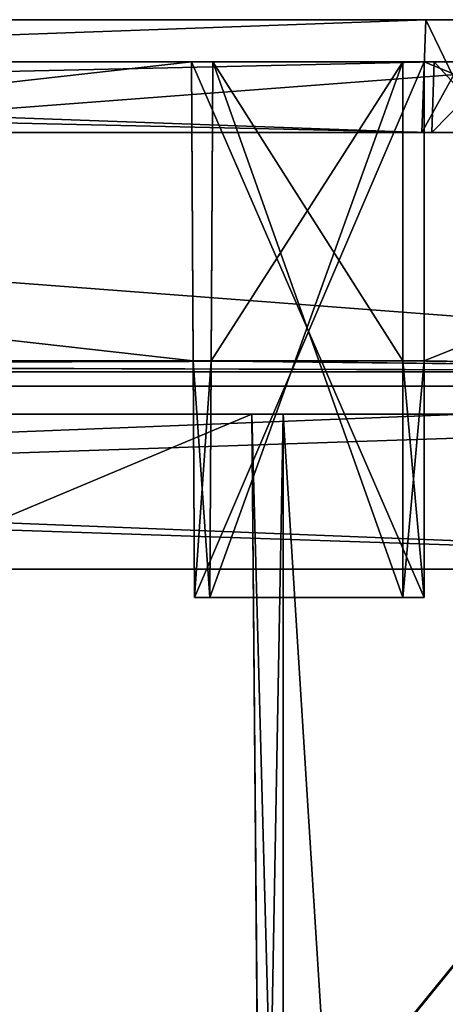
# Model space of a CAD drawing. Header units: millimetres. Extents: x -180 to 180, y -42 to 450.
# Tile 447 of 517: x 82 to 112, y 327 to 397. Entities that reach past the tile are written whole.
import ezdxf

# ---------------------------------------------------------------- set-up
doc = ezdxf.new("R2010")
doc.units = ezdxf.units.MM
doc.header["$LTSCALE"] = 65.185185
for name, color, linetype in [('1565', 7, 'CONTINUOUS'), ('1566', 7, 'CONTINUOUS'), ('1567', 7, 'CONTINUOUS'), ('1568', 7, 'CONTINUOUS'), ('1569', 7, 'CONTINUOUS'), ('1570', 7, 'CONTINUOUS'), ('1591', 7, 'CONTINUOUS'), ('1700', 7, 'CONTINUOUS'), ('1707', 7, 'CONTINUOUS'), ('1714', 7, 'CONTINUOUS'), ('1735', 7, 'CONTINUOUS'), ('1856', 7, 'CONTINUOUS'), ('1857', 7, 'CONTINUOUS'), ('1858', 7, 'CONTINUOUS'), ('1870', 7, 'CONTINUOUS'), ('1871', 7, 'CONTINUOUS'), ('1872', 7, 'CONTINUOUS'), ('1891', 7, 'CONTINUOUS'), ('1893', 7, 'CONTINUOUS'), ('1895', 7, 'CONTINUOUS'), ('1897', 7, 'CONTINUOUS'), ('1904', 7, 'CONTINUOUS'), ('1905', 7, 'CONTINUOUS'), ('1907', 7, 'CONTINUOUS'), ('1908', 7, 'CONTINUOUS'), ('1910', 7, 'CONTINUOUS'), ('1911', 7, 'CONTINUOUS'), ('1913', 7, 'CONTINUOUS'), ('1914', 7, 'CONTINUOUS'), ('1915', 7, 'CONTINUOUS'), ('1916', 7, 'CONTINUOUS'), ('1917', 7, 'CONTINUOUS'), ('1918', 7, 'CONTINUOUS'), ('1919', 7, 'CONTINUOUS'), ('1938', 7, 'CONTINUOUS'), ('1983', 7, 'CONTINUOUS'), ('1984', 7, 'CONTINUOUS'), ('1985', 7, 'CONTINUOUS'), ('1986', 7, 'CONTINUOUS'), ('1987', 7, 'CONTINUOUS'), ('1988', 7, 'CONTINUOUS'), ('1989', 7, 'CONTINUOUS'), ('1990', 7, 'CONTINUOUS'), ('1991', 7, 'CONTINUOUS'), ('1992', 7, 'CONTINUOUS'), ('1993', 7, 'CONTINUOUS'), ('2009', 7, 'CONTINUOUS'), ('2010', 7, 'CONTINUOUS'), ('2011', 7, 'CONTINUOUS'), ('2012', 7, 'CONTINUOUS'), ('2013', 7, 'CONTINUOUS'), ('2026', 7, 'CONTINUOUS'), ('2027', 7, 'CONTINUOUS'), ('2029', 7, 'CONTINUOUS'), ('2030', 7, 'CONTINUOUS'), ('2034', 7, 'CONTINUOUS'), ('2037', 7, 'CONTINUOUS')]:
    doc.layers.add(name, color=color, linetype=linetype)

msp = doc.modelspace()

# ---------------------------------------------------------------- linework, layer by layer
at = {"layer": '1565', "linetype": 'CONTINUOUS'}
for points in [[(-165.308, 369, -337.308), (-165.194, 369, -337.882), (165.308, 369, -337.308), (-165.308, 369, -337.308)], [(-98.526, 369, -337.21), (-165.308, 369, -337.308), (98.526, 369, -337.21), (-98.526, 369, -337.21)], [(-165.308, 369, -337.308), (165.308, 369, -337.308), (98.526, 369, -337.21), (-165.308, 369, -337.308)], [(-165.193, 369, -9.117), (-165.308, 369, -9.692), (165.194, 369, -9.118), (-165.193, 369, -9.117)], [(165.194, 369, -9.118), (-165.308, 369, -9.692), (165.308, 369, -9.692), (165.194, 369, -9.118)], [(165.308, 369, -9.692), (-165.308, 369, -9.692), (-98.526, 369, -9.79), (165.308, 369, -9.692)], [(-165.194, 369, -337.882), (-164.868, 369, -338.368), (165.193, 369, -337.883), (-165.194, 369, -337.882)], [(165.308, 369, -337.308), (-165.194, 369, -337.882), (165.193, 369, -337.883), (165.308, 369, -337.308)], [(-164.868, 369, -8.632), (-165.193, 369, -9.117), (164.868, 369, -8.632), (-164.868, 369, -8.632)], [(164.868, 369, -8.632), (-165.193, 369, -9.117), (165.194, 369, -9.118), (164.868, 369, -8.632)], [(-164.868, 369, -338.368), (-164.382, 369, -338.694), (164.868, 369, -338.368), (-164.868, 369, -338.368)], [(165.193, 369, -337.883), (-164.868, 369, -338.368), (164.868, 369, -338.368), (165.193, 369, -337.883)], [(-164.383, 369, -8.307), (-164.868, 369, -8.632), (164.382, 369, -8.306), (-164.383, 369, -8.307)], [(164.382, 369, -8.306), (-164.868, 369, -8.632), (164.868, 369, -8.632), (164.382, 369, -8.306)], [(-163.808, 369, -8.192), (-164.383, 369, -8.307), (163.808, 369, -8.192), (-163.808, 369, -8.192)], [(163.808, 369, -8.192), (-164.383, 369, -8.307), (164.382, 369, -8.306), (163.808, 369, -8.192)], [(-164.382, 369, -338.694), (-163.808, 369, -338.808), (164.383, 369, -338.693), (-164.382, 369, -338.694)], [(164.868, 369, -338.368), (-164.382, 369, -338.694), (164.383, 369, -338.693), (164.868, 369, -338.368)], [(-163.808, 369, -338.808), (163.808, 369, -338.808), (164.383, 369, -338.693), (-163.808, 369, -338.808)], [(165.308, 369, -9.692), (-98.526, 369, -9.79), (98.526, 369, -9.79), (165.308, 369, -9.692)], [(-98.526, 369, -9.79), (-98.526, 369, -13.616), (98.526, 369, -9.79), (-98.526, 369, -9.79)], [(98.526, 369, -9.79), (-98.526, 369, -13.616), (98.526, 369, -13.616), (98.526, 369, -9.79)], [(-98.526, 369, -333.384), (-98.526, 369, -337.21), (98.526, 369, -333.384), (-98.526, 369, -333.384)], [(98.526, 369, -333.384), (-98.526, 369, -337.21), (98.526, 369, -337.21), (98.526, 369, -333.384)], [(100.75, 369, -337.21), (98.526, 369, -337.21), (165.308, 369, -337.308), (100.75, 369, -337.21)], [(100.75, 369, -9.79), (165.308, 369, -9.692), (98.526, 369, -9.79), (100.75, 369, -9.79)], [(146.213, 369, -13.616), (165.308, 369, -9.692), (100.75, 369, -13.616), (146.213, 369, -13.616)], [(100.75, 369, -13.616), (165.308, 369, -9.692), (100.75, 369, -9.79), (100.75, 369, -13.616)], [(100.75, 369, -337.21), (165.308, 369, -337.308), (147.998, 369, -333.268), (100.75, 369, -337.21)], [(100.75, 369, -333.384), (100.75, 369, -337.21), (146.213, 369, -333.384), (100.75, 369, -333.384)], [(146.213, 369, -333.384), (100.75, 369, -337.21), (147.998, 369, -333.268), (146.213, 369, -333.384)]]:
    msp.add_3dface(points, dxfattribs=at)
at = {"layer": '1566', "linetype": 'CONTINUOUS'}
for points in [[(-163.808, 369, -338.808), (-164, 358, -339), (164, 358, -339), (-163.808, 369, -338.808)], [(163.808, 369, -338.808), (-163.808, 369, -338.808), (164, 358, -339), (163.808, 369, -338.808)]]:
    msp.add_3dface(points, dxfattribs=at)
at = {"layer": '1567', "linetype": 'CONTINUOUS'}
for points in [[(164.001, 358, -341), (-164, 358, -339), (-164.001, 358, -341), (164.001, 358, -341)], [(164.001, 358, -6), (-164.001, 358, -6), (164, 358, -8), (164.001, 358, -6)], [(164, 358, -8), (-164.001, 358, -6), (-164, 358, -8), (164, 358, -8)], [(164, 358, -339), (-164, 358, -339), (164.001, 358, -341), (164, 358, -339)]]:
    msp.add_3dface(points, dxfattribs=at)
at = {"layer": '1568', "linetype": 'CONTINUOUS'}
for points in [[(164.001, 358, -341), (-164.001, 358, -341), (163.774, 371, -340.773), (164.001, 358, -341)], [(-164.001, 358, -341), (-163.774, 371, -340.773), (163.774, 371, -340.773), (-164.001, 358, -341)]]:
    msp.add_3dface(points, dxfattribs=at)
at = {"layer": '1569', "linetype": 'CONTINUOUS'}
for points in [[(163.774, 371, -340.773), (-163.774, 371, -340.773), (146.339, 371, -331.453), (163.774, 371, -340.773)], [(146.339, 371, -331.453), (-163.774, 371, -340.773), (-146.339, 371, -331.453), (146.339, 371, -331.453)], [(-163.774, 371, -6.227), (163.774, 371, -6.227), (-146.339, 371, -15.547), (-163.774, 371, -6.227)], [(-146.339, 371, -15.547), (163.774, 371, -6.227), (146.339, 371, -15.547), (-146.339, 371, -15.547)]]:
    msp.add_3dface(points, dxfattribs=at)
at = {"layer": '1570', "linetype": 'CONTINUOUS'}
for points in [[(146.339, 371, -331.453), (-146.339, 371, -331.453), (-124.611, 38.791, -319.852), (146.339, 371, -331.453)], [(-123.968, 38.791, -319.852), (146.339, 371, -331.453), (-124.611, 38.791, -319.852), (-123.968, 38.791, -319.852)], [(146.339, 371, -331.453), (-123.968, 38.791, -319.852), (123.968, 38.791, -319.852), (146.339, 371, -331.453)]]:
    msp.add_3dface(points, dxfattribs=at)
at = {"layer": '1591', "linetype": 'CONTINUOUS'}
for points in [[(-146.339, 371, -15.547), (146.339, 371, -15.547), (124.611, 38.791, -27.148), (-146.339, 371, -15.547)], [(-123.968, 38.791, -27.148), (-146.339, 371, -15.547), (123.968, 38.791, -27.148), (-123.968, 38.791, -27.148)], [(123.968, 38.791, -27.148), (-146.339, 371, -15.547), (124.611, 38.791, -27.148), (123.968, 38.791, -27.148)]]:
    msp.add_3dface(points, dxfattribs=at)
at = {"layer": '1700', "linetype": 'CONTINUOUS'}
for points in [[(-164.001, 358, -6), (164.001, 358, -6), (-163.774, 371, -6.227), (-164.001, 358, -6)], [(164.001, 358, -6), (163.774, 371, -6.227), (-163.774, 371, -6.227), (164.001, 358, -6)]]:
    msp.add_3dface(points, dxfattribs=at)
at = {"layer": '1707', "linetype": 'CONTINUOUS'}
for points in [[(-163.808, 369, -8.192), (163.808, 369, -8.192), (-164, 358, -8), (-163.808, 369, -8.192)], [(163.808, 369, -8.192), (164, 358, -8), (-164, 358, -8), (163.808, 369, -8.192)]]:
    msp.add_3dface(points, dxfattribs=at)
at = {"layer": '1714', "linetype": 'CONTINUOUS'}
for points in [[(98.526, 369, -13.616), (-98.526, 369, -13.616), (-99.25, 286, -16.514), (98.526, 369, -13.616)], [(98.526, 369, -13.616), (-99.25, 286, -16.514), (99.25, 286, -16.514), (98.526, 369, -13.616)], [(146.213, 369, -13.616), (100.75, 369, -13.616), (100.75, 286, -16.514), (146.213, 369, -13.616)], [(146.213, 369, -13.616), (100.75, 286, -16.514), (113.041, 15, -25.978), (146.213, 369, -13.616)]]:
    msp.add_3dface(points, dxfattribs=at)
at = {"layer": '1735', "linetype": 'CONTINUOUS'}
for points in [[(-99.25, 286, -330.486), (-98.526, 369, -333.384), (99.25, 286, -330.486), (-99.25, 286, -330.486)], [(-98.526, 369, -333.384), (98.526, 369, -333.384), (99.25, 286, -330.486), (-98.526, 369, -333.384)], [(100.75, 369, -333.384), (146.213, 369, -333.384), (123.06, 15, -321.022), (100.75, 369, -333.384)], [(100.75, 369, -333.384), (123.06, 15, -321.022), (100.75, 286, -330.486), (100.75, 369, -333.384)]]:
    msp.add_3dface(points, dxfattribs=at)
at = {"layer": '1856', "linetype": 'CONTINUOUS'}
for points in [[(100.75, 369, -337.21), (100.75, 369, -333.384), (100.75, 286, -330.486), (100.75, 369, -337.21)], [(100.75, 369, -337.21), (100.75, 286, -330.486), (100.75, 286.395, -336.489), (100.75, 369, -337.21)]]:
    msp.add_3dface(points, dxfattribs=at)
at = {"layer": '1857', "linetype": 'CONTINUOUS'}
for points in [[(98.526, 369, -337.21), (100.75, 369, -337.21), (100.75, 286.395, -336.489), (98.526, 369, -337.21)], [(98.526, 369, -337.21), (100.75, 286.395, -336.489), (99.247, 286.395, -336.489), (98.526, 369, -337.21)]]:
    msp.add_3dface(points, dxfattribs=at)
at = {"layer": '1858', "linetype": 'CONTINUOUS'}
for points in [[(98.526, 369, -333.384), (98.526, 369, -337.21), (99.247, 286.395, -336.489), (98.526, 369, -333.384)], [(99.25, 286, -330.486), (98.526, 369, -333.384), (99.25, 286, -333.143), (99.25, 286, -330.486)], [(98.526, 369, -333.384), (99.247, 286.395, -336.489), (99.249, 286.097, -336.407), (98.526, 369, -333.384)], [(99.25, 286, -333.143), (98.526, 369, -333.384), (99.249, 286.097, -336.407), (99.25, 286, -333.143)]]:
    msp.add_3dface(points, dxfattribs=at)
at = {"layer": '1870', "linetype": 'CONTINUOUS'}
for points in [[(98.526, 369, -9.79), (98.526, 369, -13.616), (99.25, 286, -16.514), (98.526, 369, -9.79)], [(98.526, 369, -9.79), (99.25, 286, -16.514), (99.247, 286.395, -10.511), (98.526, 369, -9.79)]]:
    msp.add_3dface(points, dxfattribs=at)
at = {"layer": '1871', "linetype": 'CONTINUOUS'}
for points in [[(100.75, 369, -9.79), (98.526, 369, -9.79), (99.247, 286.395, -10.511), (100.75, 369, -9.79)], [(100.75, 369, -9.79), (99.247, 286.395, -10.511), (100.75, 286.395, -10.511), (100.75, 369, -9.79)]]:
    msp.add_3dface(points, dxfattribs=at)
at = {"layer": '1872', "linetype": 'CONTINUOUS'}
for points in [[(100.75, 369, -13.616), (100.75, 369, -9.79), (100.75, 286.395, -10.511), (100.75, 369, -13.616)], [(100.75, 286, -16.514), (100.75, 369, -13.616), (100.75, 286, -13.857), (100.75, 286, -16.514)], [(100.75, 369, -13.616), (100.75, 286.395, -10.511), (100.75, 286.097, -10.593), (100.75, 369, -13.616)], [(100.75, 286, -13.857), (100.75, 369, -13.616), (100.75, 286.097, -10.593), (100.75, 286, -13.857)]]:
    msp.add_3dface(points, dxfattribs=at)
at = {"layer": '1891', "linetype": 'CONTINUOUS'}
for points in [[(165.002, 372, -5), (-165.002, 372, -5), (164.301, 372, -8), (165.002, 372, -5)], [(164.301, 372, -8), (-165.002, 372, -5), (-164.301, 372, -8), (164.301, 372, -8)], [(-165.002, 372, -342), (165.002, 372, -342), (-164.301, 372, -339), (-165.002, 372, -342)], [(-164.301, 372, -339), (165.002, 372, -342), (164.301, 372, -339), (-164.301, 372, -339)]]:
    msp.add_3dface(points, dxfattribs=at)
at = {"layer": '1893', "linetype": 'CONTINUOUS'}
for points in [[(-164.129, 397, -5.873), (164.129, 397, -5.873), (-115.022, 397, -47.171), (-164.129, 397, -5.873)], [(164.129, 397, -341.127), (-164.129, 397, -341.127), (115.022, 397, -299.829), (164.129, 397, -341.127)], [(115.022, 397, -299.829), (-164.129, 397, -341.127), (110.883, 397, -300.373), (115.022, 397, -299.829)], [(110.883, 397, -300.373), (-164.129, 397, -341.127), (-110.883, 397, -300.373), (110.883, 397, -300.373)], [(-115.022, 397, -47.171), (164.129, 397, -5.873), (-110.883, 397, -46.627), (-115.022, 397, -47.171)], [(-110.883, 397, -46.627), (164.129, 397, -5.873), (110.883, 397, -46.627), (-110.883, 397, -46.627)], [(110.883, 397, -46.627), (164.129, 397, -5.873), (115.023, 397, -47.172), (110.883, 397, -46.627)]]:
    msp.add_3dface(points, dxfattribs=at)
at = {"layer": '1895', "linetype": 'CONTINUOUS'}
for points in [[(111.305, 389, -43.906), (-111.305, 389, -43.906), (110.603, 389, -46.906), (111.305, 389, -43.906)], [(110.603, 389, -46.906), (-111.305, 389, -43.906), (-110.603, 389, -46.906), (110.603, 389, -46.906)], [(-111.305, 389, -303.094), (111.305, 389, -303.094), (-110.603, 389, -300.094), (-111.305, 389, -303.094)], [(-110.603, 389, -300.094), (111.305, 389, -303.094), (110.603, 389, -300.094), (-110.603, 389, -300.094)], [(114.744, 389, -47.451), (111.305, 389, -43.906), (110.603, 389, -46.906), (114.744, 389, -47.451)], [(110.603, 389, -300.094), (111.305, 389, -303.094), (114.743, 389, -299.549), (110.603, 389, -300.094)], [(116.039, 389, -44.529), (111.305, 389, -43.906), (114.744, 389, -47.451), (116.039, 389, -44.529)], [(111.305, 389, -303.094), (116.041, 389, -302.47), (114.743, 389, -299.549), (111.305, 389, -303.094)]]:
    msp.add_3dface(points, dxfattribs=at)
at = {"layer": '1897', "linetype": 'CONTINUOUS'}
for points in [[(95.75, 394, -8.768), (95.75, 394, -20.5), (109.25, 394, -20.5), (95.75, 394, -8.768)], [(109.25, 394, -8.768), (95.75, 394, -8.768), (109.25, 394, -20.5), (109.25, 394, -8.768)]]:
    msp.add_3dface(points, dxfattribs=at)
at = {"layer": '1904', "linetype": 'CONTINUOUS'}
for points in [[(109.25, 394, -326.5), (95.75, 394, -326.5), (109.25, 394, -338.232), (109.25, 394, -326.5)], [(109.25, 394, -338.232), (95.75, 394, -326.5), (95.75, 394, -338.232), (109.25, 394, -338.232)]]:
    msp.add_3dface(points, dxfattribs=at)
at = {"layer": '1905', "linetype": 'CONTINUOUS'}
for points in [[(94.25, 394, -22), (-94.25, 394, -22), (-111.479, 394, -43.732), (94.25, 394, -22)], [(110.75, 394, -22), (94.25, 394, -22), (-111.479, 394, -43.732), (110.75, 394, -22)], [(111.479, 394, -43.732), (110.75, 394, -22), (-111.479, 394, -43.732), (111.479, 394, -43.732)], [(-111.479, 394, -303.268), (-110.75, 394, -325), (111.479, 394, -303.268), (-111.479, 394, -303.268)], [(-110.75, 394, -325), (-94.25, 394, -325), (111.479, 394, -303.268), (-110.75, 394, -325)], [(-94.25, 394, -8.768), (-94.25, 394, -22), (94.25, 394, -8.768), (-94.25, 394, -8.768)], [(94.25, 394, -8.768), (-94.25, 394, -22), (94.25, 394, -22), (94.25, 394, -8.768)], [(94.25, 394, -338.232), (94.25, 394, -325), (-94.25, 394, -338.232), (94.25, 394, -338.232)], [(-94.25, 394, -338.232), (94.25, 394, -325), (-94.25, 394, -325), (-94.25, 394, -338.232)], [(-94.25, 394, -325), (94.25, 394, -325), (111.479, 394, -303.268), (-94.25, 394, -325)], [(110.75, 394, -325), (164.732, 394, -284.25), (94.25, 394, -325), (110.75, 394, -325)], [(94.25, 394, -325), (164.732, 394, -284.25), (116.214, 394, -302.646), (94.25, 394, -325)], [(111.479, 394, -303.268), (94.25, 394, -325), (116.214, 394, -302.646), (111.479, 394, -303.268)], [(110.75, 394, -8.768), (110.75, 394, -22), (163.532, 394, -8.768), (110.75, 394, -8.768)], [(163.532, 394, -8.768), (110.75, 394, -22), (163.843, 394, -8.809), (163.532, 394, -8.768)], [(163.843, 394, -8.809), (110.75, 394, -22), (164.132, 394, -8.929), (163.843, 394, -8.809)], [(164.132, 394, -8.929), (110.75, 394, -22), (164.381, 394, -9.119), (164.132, 394, -8.929)], [(164.381, 394, -9.119), (110.75, 394, -22), (164.571, 394, -9.368), (164.381, 394, -9.119)], [(164.571, 394, -9.368), (110.75, 394, -22), (164.691, 394, -9.657), (164.571, 394, -9.368)], [(164.691, 394, -9.657), (110.75, 394, -22), (164.732, 394, -9.968), (164.691, 394, -9.657)], [(164.732, 394, -9.968), (110.75, 394, -22), (111.479, 394, -43.732), (164.732, 394, -9.968)], [(164.732, 394, -337.032), (164.732, 394, -284.25), (110.75, 394, -325), (164.732, 394, -337.032)], [(164.691, 394, -337.343), (164.732, 394, -337.032), (110.75, 394, -338.232), (164.691, 394, -337.343)], [(110.75, 394, -338.232), (164.732, 394, -337.032), (110.75, 394, -325), (110.75, 394, -338.232)], [(164.571, 394, -337.632), (164.691, 394, -337.343), (110.75, 394, -338.232), (164.571, 394, -337.632)], [(164.381, 394, -337.881), (164.571, 394, -337.632), (110.75, 394, -338.232), (164.381, 394, -337.881)], [(164.132, 394, -338.071), (164.381, 394, -337.881), (110.75, 394, -338.232), (164.132, 394, -338.071)], [(163.843, 394, -338.191), (164.132, 394, -338.071), (110.75, 394, -338.232), (163.843, 394, -338.191)], [(163.532, 394, -338.232), (163.843, 394, -338.191), (110.75, 394, -338.232), (163.532, 394, -338.232)], [(116.216, 394, -44.355), (164.732, 394, -9.968), (111.479, 394, -43.732), (116.216, 394, -44.355)]]:
    msp.add_3dface(points, dxfattribs=at)
at = {"layer": '1907', "linetype": 'CONTINUOUS'}
for points in [[(111.305, 389, -43.906), (116.039, 389, -44.529), (111.479, 394, -43.732), (111.305, 389, -43.906)], [(116.039, 389, -44.529), (116.216, 394, -44.355), (111.479, 394, -43.732), (116.039, 389, -44.529)]]:
    msp.add_3dface(points, dxfattribs=at)
at = {"layer": '1908', "linetype": 'CONTINUOUS'}
for points in [[(-111.305, 389, -43.906), (111.305, 389, -43.906), (-111.479, 394, -43.732), (-111.305, 389, -43.906)], [(111.305, 389, -43.906), (111.479, 394, -43.732), (-111.479, 394, -43.732), (111.305, 389, -43.906)]]:
    msp.add_3dface(points, dxfattribs=at)
at = {"layer": '1910', "linetype": 'CONTINUOUS'}
for points in [[(116.041, 389, -302.47), (111.305, 389, -303.094), (116.214, 394, -302.646), (116.041, 389, -302.47)], [(111.305, 389, -303.094), (111.479, 394, -303.268), (116.214, 394, -302.646), (111.305, 389, -303.094)]]:
    msp.add_3dface(points, dxfattribs=at)
at = {"layer": '1911', "linetype": 'CONTINUOUS'}
for points in [[(-111.305, 389, -303.094), (-111.479, 394, -303.268), (111.479, 394, -303.268), (-111.305, 389, -303.094)], [(111.305, 389, -303.094), (-111.305, 389, -303.094), (111.479, 394, -303.268), (111.305, 389, -303.094)]]:
    msp.add_3dface(points, dxfattribs=at)
at = {"layer": '1913', "linetype": 'CONTINUOUS'}
for points in [[(109.25, 394, -20.5), (95.75, 394, -20.5), (95.551, 356, -20.5), (109.25, 394, -20.5)], [(109.25, 394, -20.5), (95.551, 356, -20.5), (109.25, 356, -20.5), (109.25, 394, -20.5)]]:
    msp.add_3dface(points, dxfattribs=at)
at = {"layer": '1914', "linetype": 'CONTINUOUS'}
for points in [[(110.75, 356, -22), (95.551, 356, -20.5), (94.449, 356, -22), (110.75, 356, -22)], [(94.449, 356, -22), (95.551, 356, -20.5), (94.449, 356, -17.312), (94.449, 356, -22)], [(94.449, 356, -17.312), (95.551, 356, -20.5), (95.551, 356, -17.312), (94.449, 356, -17.312)], [(109.25, 356, -20.5), (95.551, 356, -20.5), (110.75, 356, -22), (109.25, 356, -20.5)], [(109.25, 356, -17.312), (109.25, 356, -20.5), (110.75, 356, -22), (109.25, 356, -17.312)], [(110.75, 356, -17.312), (109.25, 356, -17.312), (110.75, 356, -22), (110.75, 356, -17.312)]]:
    msp.add_3dface(points, dxfattribs=at)
at = {"layer": '1915', "linetype": 'CONTINUOUS'}
for points in [[(109.25, 394, -8.768), (109.25, 394, -20.5), (109.25, 372.8, -15.843), (109.25, 394, -8.768)], [(109.25, 394, -8.768), (109.25, 372.8, -15.843), (109.25, 372.8, -8.028), (109.25, 394, -8.768)], [(109.25, 394, -20.5), (109.25, 356, -20.5), (109.25, 372.8, -15.843), (109.25, 394, -20.5)], [(109.25, 356, -20.5), (109.25, 356, -17.312), (109.25, 372.8, -15.843), (109.25, 356, -20.5)]]:
    msp.add_3dface(points, dxfattribs=at)
at = {"layer": '1916', "linetype": 'CONTINUOUS'}
for points in [[(109.25, 356, -17.312), (110.75, 356, -17.312), (110.75, 372.8, -15.843), (109.25, 356, -17.312)], [(109.25, 372.8, -15.843), (109.25, 356, -17.312), (110.75, 372.8, -15.843), (109.25, 372.8, -15.843)]]:
    msp.add_3dface(points, dxfattribs=at)
at = {"layer": '1917', "linetype": 'CONTINUOUS'}
for points in [[(109.25, 372.8, -8.028), (109.25, 372.8, -15.843), (110.75, 372.8, -8.028), (109.25, 372.8, -8.028)], [(109.25, 372.8, -15.843), (110.75, 372.8, -15.843), (110.75, 372.8, -8.028), (109.25, 372.8, -15.843)]]:
    msp.add_3dface(points, dxfattribs=at)
at = {"layer": '1918', "linetype": 'CONTINUOUS'}
for points in [[(110.75, 394, -22), (110.75, 394, -8.768), (110.75, 372.8, -8.028), (110.75, 394, -22)], [(110.75, 394, -22), (110.75, 356, -17.312), (110.75, 356, -22), (110.75, 394, -22)], [(110.75, 356, -17.312), (110.75, 394, -22), (110.75, 372.8, -15.843), (110.75, 356, -17.312)], [(110.75, 372.8, -15.843), (110.75, 394, -22), (110.75, 372.8, -8.028), (110.75, 372.8, -15.843)]]:
    msp.add_3dface(points, dxfattribs=at)
at = {"layer": '1919', "linetype": 'CONTINUOUS'}
for points in [[(-94.25, 394, -8.768), (94.25, 394, -8.768), (-94.361, 372.8, -8.028), (-94.25, 394, -8.768)], [(94.25, 394, -8.768), (94.361, 372.8, -8.028), (-94.361, 372.8, -8.028), (94.25, 394, -8.768)], [(95.75, 394, -8.768), (109.25, 394, -8.768), (95.639, 372.8, -8.028), (95.75, 394, -8.768)], [(109.25, 394, -8.768), (109.25, 372.8, -8.028), (95.639, 372.8, -8.028), (109.25, 394, -8.768)], [(163.532, 394, -8.768), (164.301, 372, -8), (110.75, 372.8, -8.028), (163.532, 394, -8.768)], [(110.75, 394, -8.768), (163.532, 394, -8.768), (110.75, 372.8, -8.028), (110.75, 394, -8.768)], [(164.301, 372, -8), (-164.301, 372, -8), (110.75, 372.8, -8.028), (164.301, 372, -8)], [(-164.301, 372, -8), (109.25, 372.8, -8.028), (110.75, 372.8, -8.028), (-164.301, 372, -8)], [(109.25, 372.8, -8.028), (-164.301, 372, -8), (95.639, 372.8, -8.028), (109.25, 372.8, -8.028)], [(95.639, 372.8, -8.028), (-164.301, 372, -8), (94.361, 372.8, -8.028), (95.639, 372.8, -8.028)], [(94.361, 372.8, -8.028), (-164.301, 372, -8), (-94.361, 372.8, -8.028), (94.361, 372.8, -8.028)]]:
    msp.add_3dface(points, dxfattribs=at)
at = {"layer": '1938', "linetype": 'CONTINUOUS'}
for points in [[(-94.25, 394, -338.232), (-94.361, 372.8, -338.972), (94.361, 372.8, -338.972), (-94.25, 394, -338.232)], [(94.25, 394, -338.232), (-94.25, 394, -338.232), (94.361, 372.8, -338.972), (94.25, 394, -338.232)], [(95.75, 394, -338.232), (95.639, 372.8, -338.972), (109.25, 372.8, -338.972), (95.75, 394, -338.232)], [(109.25, 394, -338.232), (95.75, 394, -338.232), (109.25, 372.8, -338.972), (109.25, 394, -338.232)], [(164.301, 372, -339), (163.532, 394, -338.232), (110.75, 394, -338.232), (164.301, 372, -339)], [(164.301, 372, -339), (110.75, 394, -338.232), (110.75, 372.8, -338.972), (164.301, 372, -339)], [(-164.301, 372, -339), (164.301, 372, -339), (-110.75, 372.8, -338.972), (-164.301, 372, -339)], [(-110.75, 372.8, -338.972), (164.301, 372, -339), (-109.25, 372.8, -338.972), (-110.75, 372.8, -338.972)], [(-109.25, 372.8, -338.972), (164.301, 372, -339), (-95.639, 372.8, -338.972), (-109.25, 372.8, -338.972)], [(-95.639, 372.8, -338.972), (164.301, 372, -339), (-94.361, 372.8, -338.972), (-95.639, 372.8, -338.972)], [(-94.361, 372.8, -338.972), (164.301, 372, -339), (94.361, 372.8, -338.972), (-94.361, 372.8, -338.972)], [(94.361, 372.8, -338.972), (164.301, 372, -339), (95.639, 372.8, -338.972), (94.361, 372.8, -338.972)], [(95.639, 372.8, -338.972), (164.301, 372, -339), (109.25, 372.8, -338.972), (95.639, 372.8, -338.972)], [(109.25, 372.8, -338.972), (164.301, 372, -339), (110.75, 372.8, -338.972), (109.25, 372.8, -338.972)]]:
    msp.add_3dface(points, dxfattribs=at)
at = {"layer": '1983', "linetype": 'CONTINUOUS'}
for points in [[(94.25, 394, -325), (94.25, 394, -338.232), (94.361, 372.8, -338.972), (94.25, 394, -325)], [(94.25, 394, -325), (94.361, 372.8, -338.972), (94.361, 372.8, -331.157), (94.25, 394, -325)], [(94.449, 356, -329.688), (94.25, 394, -325), (94.361, 372.8, -331.157), (94.449, 356, -329.688)], [(94.25, 394, -325), (94.449, 356, -329.688), (94.449, 356, -325), (94.25, 394, -325)]]:
    msp.add_3dface(points, dxfattribs=at)
at = {"layer": '1984', "linetype": 'CONTINUOUS'}
for points in [[(94.449, 356, -329.688), (94.361, 372.8, -331.157), (95.551, 356, -329.688), (94.449, 356, -329.688)], [(95.551, 356, -329.688), (94.361, 372.8, -331.157), (95.639, 372.8, -331.157), (95.551, 356, -329.688)]]:
    msp.add_3dface(points, dxfattribs=at)
at = {"layer": '1985', "linetype": 'CONTINUOUS'}
for points in [[(94.449, 356, -325), (94.449, 356, -329.688), (95.551, 356, -329.688), (94.449, 356, -325)], [(94.449, 356, -325), (95.551, 356, -329.688), (95.551, 356, -326.5), (94.449, 356, -325)], [(94.449, 356, -325), (95.551, 356, -326.5), (109.25, 356, -326.5), (94.449, 356, -325)], [(110.75, 356, -325), (94.449, 356, -325), (109.25, 356, -326.5), (110.75, 356, -325)], [(110.75, 356, -329.688), (110.75, 356, -325), (109.25, 356, -326.5), (110.75, 356, -329.688)], [(109.25, 356, -329.688), (110.75, 356, -329.688), (109.25, 356, -326.5), (109.25, 356, -329.688)]]:
    msp.add_3dface(points, dxfattribs=at)
at = {"layer": '1986', "linetype": 'CONTINUOUS'}
for points in [[(95.551, 356, -326.5), (95.75, 394, -326.5), (109.25, 356, -326.5), (95.551, 356, -326.5)], [(95.75, 394, -326.5), (109.25, 394, -326.5), (109.25, 356, -326.5), (95.75, 394, -326.5)]]:
    msp.add_3dface(points, dxfattribs=at)
at = {"layer": '1987', "linetype": 'CONTINUOUS'}
for points in [[(109.25, 394, -326.5), (109.25, 394, -338.232), (109.25, 372.8, -338.972), (109.25, 394, -326.5)], [(109.25, 394, -326.5), (109.25, 372.8, -338.972), (109.25, 372.8, -331.157), (109.25, 394, -326.5)], [(109.25, 394, -326.5), (109.25, 356, -329.688), (109.25, 356, -326.5), (109.25, 394, -326.5)], [(109.25, 356, -329.688), (109.25, 394, -326.5), (109.25, 372.8, -331.157), (109.25, 356, -329.688)]]:
    msp.add_3dface(points, dxfattribs=at)
at = {"layer": '1988', "linetype": 'CONTINUOUS'}
for points in [[(110.75, 356, -329.688), (109.25, 356, -329.688), (109.25, 372.8, -331.157), (110.75, 356, -329.688)], [(110.75, 356, -329.688), (109.25, 372.8, -331.157), (110.75, 372.8, -331.157), (110.75, 356, -329.688)]]:
    msp.add_3dface(points, dxfattribs=at)
at = {"layer": '1989', "linetype": 'CONTINUOUS'}
for points in [[(110.75, 394, -338.232), (110.75, 394, -325), (110.75, 356, -325), (110.75, 394, -338.232)], [(110.75, 372.8, -338.972), (110.75, 394, -338.232), (110.75, 372.8, -331.157), (110.75, 372.8, -338.972)], [(110.75, 394, -338.232), (110.75, 356, -325), (110.75, 372.8, -331.157), (110.75, 394, -338.232)], [(110.75, 356, -325), (110.75, 356, -329.688), (110.75, 372.8, -331.157), (110.75, 356, -325)]]:
    msp.add_3dface(points, dxfattribs=at)
at = {"layer": '1990', "linetype": 'CONTINUOUS'}
for points in [[(109.25, 372.8, -338.972), (110.75, 372.8, -338.972), (110.75, 372.8, -331.157), (109.25, 372.8, -338.972)], [(109.25, 372.8, -331.157), (109.25, 372.8, -338.972), (110.75, 372.8, -331.157), (109.25, 372.8, -331.157)]]:
    msp.add_3dface(points, dxfattribs=at)
at = {"layer": '1991', "linetype": 'CONTINUOUS'}
for points in [[(110.75, 394, -325), (94.25, 394, -325), (94.449, 356, -325), (110.75, 394, -325)], [(110.75, 394, -325), (94.449, 356, -325), (110.75, 356, -325), (110.75, 394, -325)]]:
    msp.add_3dface(points, dxfattribs=at)
at = {"layer": '1992', "linetype": 'CONTINUOUS'}
for points in [[(95.639, 372.8, -331.157), (95.75, 394, -326.5), (95.551, 356, -326.5), (95.639, 372.8, -331.157)], [(95.75, 394, -338.232), (95.75, 394, -326.5), (95.639, 372.8, -331.157), (95.75, 394, -338.232)], [(95.639, 372.8, -338.972), (95.75, 394, -338.232), (95.639, 372.8, -331.157), (95.639, 372.8, -338.972)], [(95.551, 356, -329.688), (95.639, 372.8, -331.157), (95.551, 356, -326.5), (95.551, 356, -329.688)]]:
    msp.add_3dface(points, dxfattribs=at)
at = {"layer": '1993', "linetype": 'CONTINUOUS'}
for points in [[(94.361, 372.8, -338.972), (95.639, 372.8, -338.972), (95.639, 372.8, -331.157), (94.361, 372.8, -338.972)], [(94.361, 372.8, -331.157), (94.361, 372.8, -338.972), (95.639, 372.8, -331.157), (94.361, 372.8, -331.157)]]:
    msp.add_3dface(points, dxfattribs=at)
at = {"layer": '2009', "linetype": 'CONTINUOUS'}
for points in [[(95.551, 356, -20.5), (95.75, 394, -20.5), (95.551, 356, -17.312), (95.551, 356, -20.5)], [(95.551, 356, -17.312), (95.75, 394, -20.5), (95.639, 372.8, -15.843), (95.551, 356, -17.312)], [(95.75, 394, -20.5), (95.75, 394, -8.768), (95.639, 372.8, -8.028), (95.75, 394, -20.5)], [(95.75, 394, -20.5), (95.639, 372.8, -8.028), (95.639, 372.8, -15.843), (95.75, 394, -20.5)]]:
    msp.add_3dface(points, dxfattribs=at)
at = {"layer": '2010', "linetype": 'CONTINUOUS'}
for points in [[(95.639, 372.8, -8.028), (94.361, 372.8, -8.028), (94.361, 372.8, -15.843), (95.639, 372.8, -8.028)], [(95.639, 372.8, -15.843), (95.639, 372.8, -8.028), (94.361, 372.8, -15.843), (95.639, 372.8, -15.843)]]:
    msp.add_3dface(points, dxfattribs=at)
at = {"layer": '2011', "linetype": 'CONTINUOUS'}
for points in [[(94.449, 356, -17.312), (95.639, 372.8, -15.843), (94.361, 372.8, -15.843), (94.449, 356, -17.312)], [(94.449, 356, -17.312), (95.551, 356, -17.312), (95.639, 372.8, -15.843), (94.449, 356, -17.312)]]:
    msp.add_3dface(points, dxfattribs=at)
at = {"layer": '2012', "linetype": 'CONTINUOUS'}
for points in [[(94.25, 394, -8.768), (94.25, 394, -22), (94.449, 356, -22), (94.25, 394, -8.768)], [(94.25, 394, -8.768), (94.449, 356, -22), (94.361, 372.8, -15.843), (94.25, 394, -8.768)], [(94.361, 372.8, -8.028), (94.25, 394, -8.768), (94.361, 372.8, -15.843), (94.361, 372.8, -8.028)], [(94.449, 356, -22), (94.449, 356, -17.312), (94.361, 372.8, -15.843), (94.449, 356, -22)]]:
    msp.add_3dface(points, dxfattribs=at)
at = {"layer": '2013', "linetype": 'CONTINUOUS'}
for points in [[(94.25, 394, -22), (110.75, 394, -22), (110.75, 356, -22), (94.25, 394, -22)], [(94.25, 394, -22), (110.75, 356, -22), (94.449, 356, -22), (94.25, 394, -22)]]:
    msp.add_3dface(points, dxfattribs=at)
at = {"layer": '2026', "linetype": 'CONTINUOUS'}
for points in [[(110.883, 397, -46.627), (115.023, 397, -47.172), (110.603, 389, -46.906), (110.883, 397, -46.627)], [(115.023, 397, -47.172), (114.744, 389, -47.451), (110.603, 389, -46.906), (115.023, 397, -47.172)]]:
    msp.add_3dface(points, dxfattribs=at)
at = {"layer": '2027', "linetype": 'CONTINUOUS'}
for points in [[(-110.883, 397, -46.627), (110.883, 397, -46.627), (-110.603, 389, -46.906), (-110.883, 397, -46.627)], [(110.883, 397, -46.627), (110.603, 389, -46.906), (-110.603, 389, -46.906), (110.883, 397, -46.627)]]:
    msp.add_3dface(points, dxfattribs=at)
at = {"layer": '2029', "linetype": 'CONTINUOUS'}
for points in [[(110.883, 397, -300.373), (110.603, 389, -300.094), (114.743, 389, -299.549), (110.883, 397, -300.373)], [(115.022, 397, -299.829), (110.883, 397, -300.373), (114.743, 389, -299.549), (115.022, 397, -299.829)]]:
    msp.add_3dface(points, dxfattribs=at)
at = {"layer": '2030', "linetype": 'CONTINUOUS'}
for points in [[(110.883, 397, -300.373), (-110.883, 397, -300.373), (110.603, 389, -300.094), (110.883, 397, -300.373)], [(-110.883, 397, -300.373), (-110.603, 389, -300.094), (110.603, 389, -300.094), (-110.883, 397, -300.373)]]:
    msp.add_3dface(points, dxfattribs=at)
at = {"layer": '2034', "linetype": 'CONTINUOUS'}
for points in [[(-165.002, 372, -5), (165.002, 372, -5), (-164.129, 397, -5.873), (-165.002, 372, -5)], [(165.002, 372, -5), (164.129, 397, -5.873), (-164.129, 397, -5.873), (165.002, 372, -5)]]:
    msp.add_3dface(points, dxfattribs=at)
at = {"layer": '2037', "linetype": 'CONTINUOUS'}
for points in [[(165.002, 372, -342), (-165.002, 372, -342), (164.129, 397, -341.127), (165.002, 372, -342)], [(-165.002, 372, -342), (-164.129, 397, -341.127), (164.129, 397, -341.127), (-165.002, 372, -342)]]:
    msp.add_3dface(points, dxfattribs=at)

doc.saveas('drawing.dxf')
